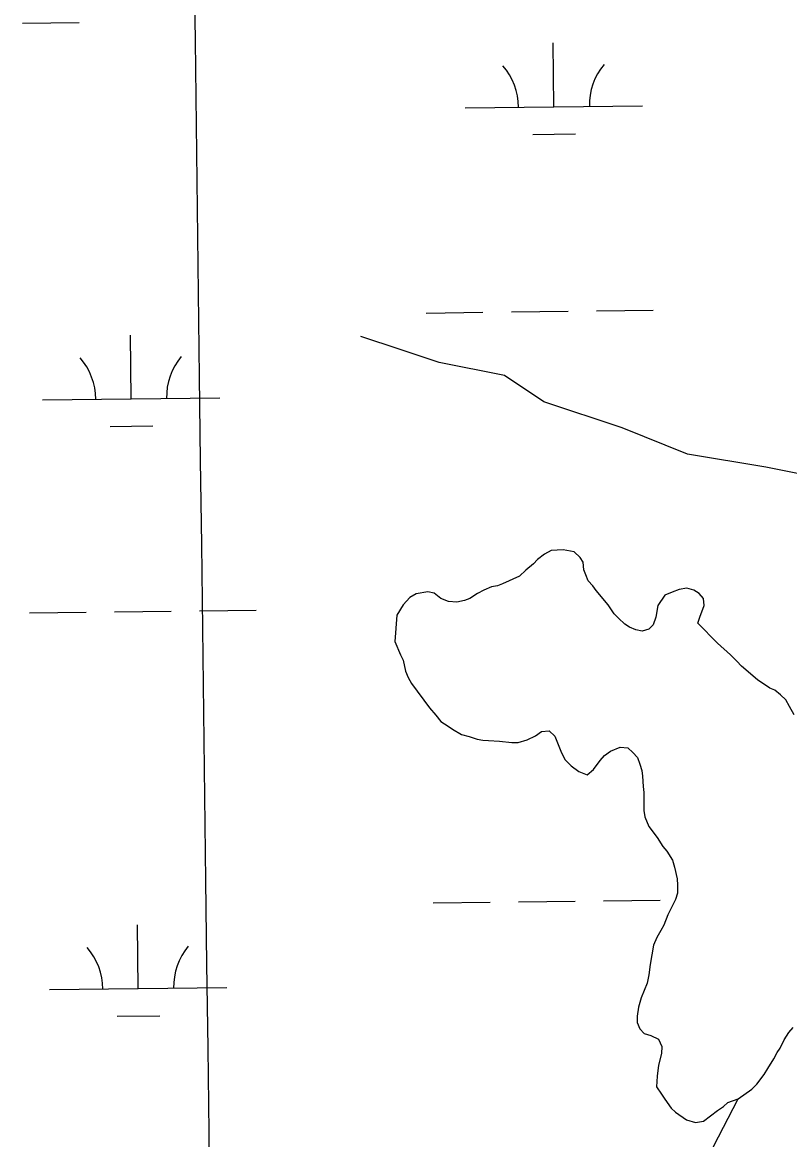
# Model space of a CAD drawing. Extents: x 3694830 to 3732949, y 415201 to 440970.
# Drawn here: x 3725280 to 3725713, y 432100 to 432730 of the extents above; entities that cross this region are included whole.
import ezdxf

# ---------------------------------------------------------------- set-up
doc = ezdxf.new("R2010")
doc.units = 0
for name, color, linetype in [('V-GRID-MAJR', 7, 'Continuous'), ('V-TOPO-SHOR', 7, 'Continuous'), ('V-WETL-SWMP', 7, 'Continuous')]:
    doc.layers.add(name, color=color, linetype=linetype)

msp = doc.modelspace()

# ---------------------------------------------------------------- linework, layer by layer
at = {"layer": 'V-GRID-MAJR'}
msp.add_spline([(3725521.95, 420931.97), (3725447.93, 426990.41), (3725373.88, 433050.78), (3725299.83, 439111.15), (3725299.81, 439113.08)], degree=3, dxfattribs=at)
at = {"layer": 'V-TOPO-SHOR'}
for p, q in [((3725571.07, 432426.95), (3725568.88, 432424.41)), ((3725575.08, 432429.85), (3725571.07, 432426.95)), ((3725578.72, 432432.02), (3725575.08, 432429.85)), ((3725585.63, 432432.36), (3725578.72, 432432.02)), ((3725591.81, 432431.25), (3725585.63, 432432.36)), ((3725595.07, 432427.97), (3725591.81, 432431.25)), ((3725596.88, 432425.42), (3725595.07, 432427.97)), ((3725564.51, 432420.79), (3725560.86, 432417.53)), ((3725568.88, 432424.41), (3725564.51, 432420.79)), ((3725597.23, 432421.06), (3725596.88, 432425.42)), ((3725598.31, 432418.14), (3725597.23, 432421.06)), ((3725560.86, 432417.53), (3725551.4, 432413.19)), ((3725599.76, 432414.87), (3725598.31, 432418.14)), ((3725602.3, 432411.95), (3725599.76, 432414.87)), ((3725509.21, 432408.6), (3725502.66, 432407.52)), ((3725512.84, 432407.86), (3725509.21, 432408.6)), ((3725516.47, 432404.94), (3725512.84, 432407.86)), ((3725540.84, 432409.59), (3725537.2, 432407.78)), ((3725545.21, 432411.4), (3725540.84, 432409.59)), ((3725548.49, 432412.11), (3725545.21, 432411.4)), ((3725551.4, 432413.19), (3725548.49, 432412.11)), ((3725604.11, 432409.4), (3725602.3, 432411.95)), ((3725610.99, 432401.38), (3725604.11, 432409.4)), ((3725647, 432408.54), (3725643, 432406.74)), ((3725651.01, 432409.99), (3725647, 432408.54)), ((3725655.37, 432410.7), (3725651.01, 432409.99)), ((3725659.37, 432409.6), (3725655.37, 432410.7)), ((3725662.27, 432407.77), (3725659.37, 432409.6)), ((3725499.02, 432405.35), (3725495.37, 432401.37)), ((3725502.66, 432407.52), (3725499.02, 432405.35)), ((3725520.83, 432403.11), (3725516.47, 432404.94)), ((3725525.55, 432402.73), (3725520.83, 432403.11)), ((3725529.92, 432403.81), (3725525.55, 432402.73)), ((3725532.83, 432404.89), (3725529.92, 432403.81)), ((3725537.2, 432407.78), (3725532.83, 432404.89)), ((3725643, 432406.74), (3725638.98, 432400.93)), ((3725664.81, 432404.85), (3725662.27, 432407.77)), ((3725665.16, 432400.85), (3725664.81, 432404.85)), ((3725491.72, 432395.56), (3725490.58, 432380.66)), ((3725495.37, 432401.37), (3725491.72, 432395.56)), ((3725614.25, 432396.28), (3725610.99, 432401.38)), ((3725616.78, 432393.73), (3725614.25, 432396.28)), ((3725638.98, 432400.93), (3725637.87, 432394.39)), ((3725662.6, 432394.32), (3725665.16, 432400.85)), ((3725620.41, 432390.45), (3725616.78, 432393.73)), ((3725622.95, 432388.62), (3725620.41, 432390.45)), ((3725636.41, 432390.03), (3725633.85, 432387.5)), ((3725637.87, 432394.39), (3725636.41, 432390.03)), ((3725661.49, 432391.05), (3725662.6, 432394.32)), ((3725672.73, 432379.74), (3725661.49, 432391.05)), ((3725626.58, 432387.15), (3725622.95, 432388.62)), ((3725630.21, 432386.42), (3725626.58, 432387.15)), ((3725633.85, 432387.5), (3725630.21, 432386.42)), ((3725490.58, 432380.66), (3725493.83, 432373.01)), ((3725679.98, 432373.18), (3725672.73, 432379.74)), ((3725493.83, 432373.01), (3725495.28, 432370.1)), ((3725495.28, 432370.1), (3725496.71, 432363.91)), ((3725683.61, 432369.53), (3725679.98, 432373.18)), ((3725496.71, 432363.91), (3725498.16, 432360.27)), ((3725686.14, 432366.62), (3725683.61, 432369.53)), ((3725695.21, 432358.95), (3725686.14, 432366.62)), ((3725498.16, 432360.27), (3725499.97, 432357)), ((3725702.1, 432354.21), (3725695.21, 432358.95)), ((3725499.97, 432357), (3725510.1, 432343.15)), ((3725705.01, 432353.11), (3725702.1, 432354.21)), ((3725708.27, 432350.55), (3725705.01, 432353.11)), ((3725711.17, 432347.63), (3725708.27, 432350.55)), ((3725713.34, 432343.99), (3725711.17, 432347.63)), ((3725510.1, 432343.15), (3725513.73, 432339.14)), ((3725513.73, 432339.14), (3725516.63, 432335.49)), ((3725715.88, 432339.26), (3725713.34, 432343.99)), ((3725516.63, 432335.49), (3725520.62, 432332.94)), ((3725520.62, 432332.94), (3725523.16, 432331.11)), ((3725523.16, 432331.11), (3725528.24, 432328.19)), ((3725528.24, 432328.19), (3725532.6, 432327.08)), ((3725532.6, 432327.08), (3725536.96, 432325.62)), ((3725565.31, 432325.17), (3725570.05, 432327.34)), ((3725570.05, 432327.34), (3725573.33, 432329.87)), ((3725573.33, 432329.87), (3725577.69, 432330.22)), ((3725577.69, 432330.22), (3725580.95, 432327.3)), ((3725580.95, 432327.3), (3725584.56, 432317.84)), ((3725536.96, 432325.62), (3725540.23, 432324.88)), ((3725540.23, 432324.88), (3725543.5, 432324.87)), ((3725543.5, 432324.87), (3725549.68, 432324.49)), ((3725549.68, 432324.49), (3725556.58, 432323.74)), ((3725556.58, 432323.74), (3725560.22, 432323.73)), ((3725560.22, 432323.73), (3725565.31, 432325.17)), ((3725612.2, 432318.85), (3725617.66, 432321.01)), ((3725617.66, 432321.01), (3725622.02, 432320.63)), ((3725622.02, 432320.63), (3725624.92, 432318.08)), ((3725584.56, 432317.84), (3725586.73, 432313.83)), ((3725586.73, 432313.83), (3725589.99, 432310.55)), ((3725602.71, 432308.33), (3725606.36, 432313.41)), ((3725606.36, 432313.41), (3725608.92, 432316.31)), ((3725608.92, 432316.31), (3725612.2, 432318.85)), ((3725624.92, 432318.08), (3725627.45, 432315.16)), ((3725627.45, 432315.16), (3725628.9, 432311.52)), ((3725589.99, 432310.55), (3725594.35, 432307.27)), ((3725594.35, 432307.27), (3725599.07, 432305.43)), ((3725599.07, 432305.43), (3725602.71, 432308.33)), ((3725628.9, 432311.52), (3725629.98, 432307.89)), ((3725629.98, 432307.89), (3725630.33, 432304.61)), ((3725630.33, 432304.61), (3725630.68, 432298.79)), ((3725630.68, 432298.79), (3725631.03, 432295.52)), ((3725631.03, 432295.52), (3725631, 432285.34)), ((3725631, 432285.34), (3725631.72, 432281.7)), ((3725631.72, 432281.7), (3725633.88, 432276.24)), ((3725633.88, 432276.24), (3725638.59, 432270.05)), ((3725638.59, 432270.05), (3725641.85, 432264.95)), ((3725641.85, 432264.95), (3725644.02, 432262.4)), ((3725644.02, 432262.4), (3725647.28, 432257.3)), ((3725647.28, 432257.3), (3725648.36, 432253.29)), ((3725648.36, 432253.29), (3725649.79, 432246.75)), ((3725649.79, 432246.75), (3725650.14, 432243.11)), ((3725650.13, 432238.75), (3725649.03, 432235.11)), ((3725650.14, 432243.11), (3725650.13, 432238.75)), ((3725649.03, 432235.11), (3725644.64, 432226.4)), ((3725644.64, 432226.4), (3725642.44, 432220.59)), ((3725642.44, 432220.59), (3725640.61, 432217.69)), ((3725638.42, 432213.69), (3725636.59, 432209.34)), ((3725640.61, 432217.69), (3725638.42, 432213.69)), ((3725636.59, 432209.34), (3725634.74, 432198.44)), ((3725634.74, 432198.44), (3725633.99, 432192.62)), ((3725632.89, 432187.9), (3725629.59, 432179.55)), ((3725633.99, 432192.62), (3725632.89, 432187.9)), ((3725629.59, 432179.55), (3725628.12, 432174.46)), ((3725627.38, 432169.37), (3725627.37, 432165.74)), ((3725628.12, 432174.46), (3725627.38, 432169.37)), ((3725627.37, 432165.74), (3725628.81, 432162.1)), ((3725628.81, 432162.1), (3725631.35, 432159.54)), ((3725712.79, 432160.03), (3725715.34, 432162.93)), ((3725631.35, 432159.54), (3725634.98, 432158.44)), ((3725634.98, 432158.44), (3725639.34, 432156.25)), ((3725639.34, 432156.25), (3725641.14, 432152.24)), ((3725708.04, 432151.31), (3725710.23, 432156.03)), ((3725710.23, 432156.03), (3725712.79, 432160.03)), ((3725641.14, 432152.24), (3725641.13, 432148.24)), ((3725706.21, 432148.77), (3725708.04, 432151.31)), ((3725641.13, 432148.24), (3725639.29, 432141.7)), ((3725701.1, 432139.7), (3725704.38, 432145.14)), ((3725704.38, 432145.14), (3725706.21, 432148.77)), ((3725639.29, 432141.7), (3725638.55, 432135.53)), ((3725698.9, 432136.43), (3725701.1, 432139.7)), ((3725638.55, 432135.53), (3725638.17, 432129.35)), ((3725691.97, 432128.09), (3725694.89, 432130.99)), ((3725694.89, 432130.99), (3725698.9, 432136.43)), ((3725638.17, 432129.35), (3725641.06, 432125.34)), ((3725641.06, 432125.34), (3725642.87, 432122.42)), ((3725684.32, 432122.66), (3725691.97, 432128.09)), ((3725642.87, 432122.42), (3725646.49, 432117.32)), ((3725672.67, 432116.15), (3725675.94, 432118.33)), ((3725675.94, 432118.33), (3725678.5, 432120.5)), ((3725678.5, 432120.5), (3725684.32, 432122.66)), ((3725646.49, 432117.32), (3725649.03, 432115.13)), ((3725649.03, 432115.13), (3725655.2, 432110.75)), ((3725664.65, 432110), (3725672.67, 432116.15)), ((3725655.2, 432110.75), (3725660.28, 432109.28)), ((3725660.28, 432109.28), (3725664.65, 432110))]:
    msp.add_line(p, q, dxfattribs=at)
for points in [[(3725861.98, 432383.19), (3725795.66, 432405.29), (3725773.55, 432427.4), (3725744.08, 432464.25), (3725736.71, 432471.61), (3725699.87, 432478.98), (3725655.65, 432486.35), (3725618.81, 432501.09), (3725574.59, 432515.83), (3725552.49, 432530.57), (3725515.64, 432537.93), (3725493.54, 432545.3), (3725471.43, 432552.67)], [(3725392.95, 431590.54), (3725449.32, 431602.08), (3725478.8, 431638.93), (3725493.54, 431661.04), (3725500.91, 431675.77), (3725500.91, 431675.77), (3725545.12, 431683.14), (3725559.86, 431683.14), (3725581.96, 431683.14), (3725596.7, 431697.88), (3725611.44, 431727.36), (3725626.18, 431815.78), (3725567.23, 431874.73), (3725559.86, 431911.58), (3725559.86, 431941.05), (3725596.7, 431985.27), (3725633.55, 432014.74), (3725670.39, 432051.59), (3725670.39, 432081.06), (3725670.39, 432095.8), (3725684.32, 432122.66)]]:
    msp.add_lwpolyline(points, dxfattribs=at)
at = {"layer": 'V-WETL-SWMP'}
for p, q in [((3725280.46, 432729.38), (3725312.46, 432729.76)), ((3725580.36, 432682.21), (3725579.93, 432718.21)), ((3725530.37, 432681.62), (3725630.36, 432682.81)), ((3725568.55, 432666.64), (3725592.55, 432666.93)), ((3725508.34, 432565.91), (3725540.33, 432566.3)), ((3725556.33, 432566.49), (3725588.33, 432566.87)), ((3725604.33, 432567.06), (3725636.33, 432567.44)), ((3725341.84, 432517.49), (3725341.41, 432553.49)), ((3725291.84, 432516.9), (3725391.83, 432518.09)), ((3725330.02, 432501.92), (3725354.02, 432502.21)), ((3725571.07, 432426.95), (3725568.88, 432424.41)), ((3725575.08, 432429.85), (3725571.07, 432426.95)), ((3725578.72, 432432.02), (3725575.08, 432429.85)), ((3725585.63, 432432.36), (3725578.72, 432432.02)), ((3725591.81, 432431.25), (3725585.63, 432432.36)), ((3725595.07, 432427.97), (3725591.81, 432431.25)), ((3725596.88, 432425.42), (3725595.07, 432427.97)), ((3725564.51, 432420.79), (3725560.86, 432417.53)), ((3725568.88, 432424.41), (3725564.51, 432420.79)), ((3725597.23, 432421.06), (3725596.88, 432425.42)), ((3725598.31, 432418.14), (3725597.23, 432421.06)), ((3725560.86, 432417.53), (3725551.4, 432413.19)), ((3725599.76, 432414.87), (3725598.31, 432418.14)), ((3725602.3, 432411.95), (3725599.76, 432414.87)), ((3725509.21, 432408.6), (3725502.66, 432407.52)), ((3725512.84, 432407.86), (3725509.21, 432408.6)), ((3725516.47, 432404.94), (3725512.84, 432407.86)), ((3725540.84, 432409.59), (3725537.2, 432407.78)), ((3725545.21, 432411.4), (3725540.84, 432409.59)), ((3725548.49, 432412.11), (3725545.21, 432411.4)), ((3725551.4, 432413.19), (3725548.49, 432412.11)), ((3725604.11, 432409.4), (3725602.3, 432411.95)), ((3725610.99, 432401.38), (3725604.11, 432409.4)), ((3725647, 432408.54), (3725643, 432406.74)), ((3725651.01, 432409.99), (3725647, 432408.54)), ((3725655.37, 432410.7), (3725651.01, 432409.99)), ((3725659.37, 432409.6), (3725655.37, 432410.7)), ((3725662.27, 432407.77), (3725659.37, 432409.6)), ((3725499.02, 432405.35), (3725495.37, 432401.37)), ((3725502.66, 432407.52), (3725499.02, 432405.35)), ((3725520.83, 432403.11), (3725516.47, 432404.94)), ((3725525.55, 432402.73), (3725520.83, 432403.11)), ((3725529.92, 432403.81), (3725525.55, 432402.73)), ((3725532.83, 432404.89), (3725529.92, 432403.81)), ((3725537.2, 432407.78), (3725532.83, 432404.89)), ((3725643, 432406.74), (3725638.98, 432400.93)), ((3725664.81, 432404.85), (3725662.27, 432407.77)), ((3725665.16, 432400.85), (3725664.81, 432404.85)), ((3725284.43, 432396.73), (3725316.43, 432397.11)), ((3725332.43, 432397.3), (3725364.42, 432397.68)), ((3725380.42, 432397.87), (3725412.42, 432398.26)), ((3725491.72, 432395.56), (3725490.58, 432380.66)), ((3725495.37, 432401.37), (3725491.72, 432395.56)), ((3725614.25, 432396.28), (3725610.99, 432401.38)), ((3725616.78, 432393.73), (3725614.25, 432396.28)), ((3725638.98, 432400.93), (3725637.87, 432394.39)), ((3725662.6, 432394.32), (3725665.16, 432400.85)), ((3725620.41, 432390.45), (3725616.78, 432393.73)), ((3725622.95, 432388.62), (3725620.41, 432390.45)), ((3725636.41, 432390.03), (3725633.85, 432387.5)), ((3725637.87, 432394.39), (3725636.41, 432390.03)), ((3725661.49, 432391.05), (3725662.6, 432394.32)), ((3725672.73, 432379.74), (3725661.49, 432391.05)), ((3725626.58, 432387.15), (3725622.95, 432388.62)), ((3725630.21, 432386.42), (3725626.58, 432387.15)), ((3725633.85, 432387.5), (3725630.21, 432386.42)), ((3725490.58, 432380.66), (3725493.83, 432373.01)), ((3725679.98, 432373.18), (3725672.73, 432379.74)), ((3725493.83, 432373.01), (3725495.28, 432370.1)), ((3725495.28, 432370.1), (3725496.71, 432363.91)), ((3725683.61, 432369.53), (3725679.98, 432373.18)), ((3725496.71, 432363.91), (3725498.16, 432360.27)), ((3725686.14, 432366.62), (3725683.61, 432369.53)), ((3725695.21, 432358.95), (3725686.14, 432366.62)), ((3725498.16, 432360.27), (3725499.97, 432357)), ((3725702.1, 432354.21), (3725695.21, 432358.95)), ((3725499.97, 432357), (3725510.1, 432343.15)), ((3725705.01, 432353.11), (3725702.1, 432354.21)), ((3725708.27, 432350.55), (3725705.01, 432353.11)), ((3725711.17, 432347.63), (3725708.27, 432350.55)), ((3725713.34, 432343.99), (3725711.17, 432347.63)), ((3725510.1, 432343.15), (3725513.73, 432339.14)), ((3725513.73, 432339.14), (3725516.63, 432335.49)), ((3725715.88, 432339.26), (3725713.34, 432343.99)), ((3725516.63, 432335.49), (3725520.62, 432332.94)), ((3725520.62, 432332.94), (3725523.16, 432331.11)), ((3725523.16, 432331.11), (3725528.24, 432328.19)), ((3725528.24, 432328.19), (3725532.6, 432327.08)), ((3725532.6, 432327.08), (3725536.96, 432325.62)), ((3725565.31, 432325.17), (3725570.05, 432327.34)), ((3725570.05, 432327.34), (3725573.33, 432329.87)), ((3725573.33, 432329.87), (3725577.69, 432330.22)), ((3725577.69, 432330.22), (3725580.95, 432327.3)), ((3725580.95, 432327.3), (3725584.56, 432317.84)), ((3725536.96, 432325.62), (3725540.23, 432324.88)), ((3725540.23, 432324.88), (3725543.5, 432324.87)), ((3725543.5, 432324.87), (3725549.68, 432324.49)), ((3725549.68, 432324.49), (3725556.58, 432323.74)), ((3725556.58, 432323.74), (3725560.22, 432323.73)), ((3725560.22, 432323.73), (3725565.31, 432325.17)), ((3725612.2, 432318.85), (3725617.66, 432321.01)), ((3725617.66, 432321.01), (3725622.02, 432320.63)), ((3725622.02, 432320.63), (3725624.92, 432318.08)), ((3725584.56, 432317.84), (3725586.73, 432313.83)), ((3725586.73, 432313.83), (3725589.99, 432310.55)), ((3725602.71, 432308.33), (3725606.36, 432313.41)), ((3725606.36, 432313.41), (3725608.92, 432316.31)), ((3725608.92, 432316.31), (3725612.2, 432318.85)), ((3725624.92, 432318.08), (3725627.45, 432315.16)), ((3725627.45, 432315.16), (3725628.9, 432311.52)), ((3725589.99, 432310.55), (3725594.35, 432307.27)), ((3725594.35, 432307.27), (3725599.07, 432305.43)), ((3725599.07, 432305.43), (3725602.71, 432308.33)), ((3725628.9, 432311.52), (3725629.98, 432307.89)), ((3725629.98, 432307.89), (3725630.33, 432304.61)), ((3725630.33, 432304.61), (3725630.68, 432298.79)), ((3725630.68, 432298.79), (3725631.03, 432295.52)), ((3725631.03, 432295.52), (3725631, 432285.34)), ((3725631, 432285.34), (3725631.72, 432281.7)), ((3725631.72, 432281.7), (3725633.88, 432276.24)), ((3725633.88, 432276.24), (3725638.59, 432270.05)), ((3725638.59, 432270.05), (3725641.85, 432264.95)), ((3725641.85, 432264.95), (3725644.02, 432262.4)), ((3725644.02, 432262.4), (3725647.28, 432257.3)), ((3725647.28, 432257.3), (3725648.36, 432253.29)), ((3725648.36, 432253.29), (3725649.79, 432246.75)), ((3725649.79, 432246.75), (3725650.14, 432243.11)), ((3725650.13, 432238.75), (3725649.03, 432235.11)), ((3725650.14, 432243.11), (3725650.13, 432238.75)), ((3725512.3, 432233.26), (3725544.3, 432233.64)), ((3725560.3, 432233.83), (3725592.3, 432234.22)), ((3725608.3, 432234.41), (3725640.29, 432234.79)), ((3725649.03, 432235.11), (3725644.64, 432226.4)), ((3725644.64, 432226.4), (3725642.44, 432220.59)), ((3725345.81, 432184.84), (3725345.38, 432220.84)), ((3725642.44, 432220.59), (3725640.61, 432217.69)), ((3725638.42, 432213.69), (3725636.59, 432209.34)), ((3725640.61, 432217.69), (3725638.42, 432213.69)), ((3725636.59, 432209.34), (3725634.74, 432198.44)), ((3725634.74, 432198.44), (3725633.99, 432192.62)), ((3725632.89, 432187.9), (3725629.59, 432179.55)), ((3725633.99, 432192.62), (3725632.89, 432187.9)), ((3725295.81, 432184.25), (3725395.8, 432185.44)), ((3725629.59, 432179.55), (3725628.12, 432174.46)), ((3725333.99, 432169.27), (3725357.99, 432169.56)), ((3725627.38, 432169.37), (3725627.37, 432165.74)), ((3725628.12, 432174.46), (3725627.38, 432169.37)), ((3725627.37, 432165.74), (3725628.81, 432162.1)), ((3725628.81, 432162.1), (3725631.35, 432159.54)), ((3725712.79, 432160.03), (3725715.34, 432162.93)), ((3725631.35, 432159.54), (3725634.98, 432158.44)), ((3725634.98, 432158.44), (3725639.34, 432156.25)), ((3725639.34, 432156.25), (3725641.14, 432152.24)), ((3725708.04, 432151.31), (3725710.23, 432156.03)), ((3725710.23, 432156.03), (3725712.79, 432160.03)), ((3725641.14, 432152.24), (3725641.13, 432148.24)), ((3725706.21, 432148.77), (3725708.04, 432151.31)), ((3725641.13, 432148.24), (3725639.29, 432141.7)), ((3725701.1, 432139.7), (3725704.38, 432145.14)), ((3725704.38, 432145.14), (3725706.21, 432148.77)), ((3725639.29, 432141.7), (3725638.55, 432135.53)), ((3725698.9, 432136.43), (3725701.1, 432139.7)), ((3725638.55, 432135.53), (3725638.17, 432129.35)), ((3725691.97, 432128.09), (3725694.89, 432130.99)), ((3725694.89, 432130.99), (3725698.9, 432136.43)), ((3725638.17, 432129.35), (3725641.06, 432125.34)), ((3725641.06, 432125.34), (3725642.87, 432122.42)), ((3725684.32, 432122.66), (3725691.97, 432128.09)), ((3725642.87, 432122.42), (3725646.49, 432117.32)), ((3725672.67, 432116.15), (3725675.94, 432118.33)), ((3725675.94, 432118.33), (3725678.5, 432120.5)), ((3725678.5, 432120.5), (3725684.32, 432122.66)), ((3725646.49, 432117.32), (3725649.03, 432115.13)), ((3725649.03, 432115.13), (3725655.2, 432110.75)), ((3725664.65, 432110), (3725672.67, 432116.15)), ((3725655.2, 432110.75), (3725660.28, 432109.28)), ((3725660.28, 432109.28), (3725664.65, 432110))]:
    msp.add_line(p, q, dxfattribs=at)
for centre, start, end in [((3725525.12, 432682.03), 359.91153, 41.45519), ((3725635.6, 432683.35), 139.91153, 181.45518), ((3725286.59, 432517.31), 359.91153, 41.45519), ((3725397.07, 432518.63), 139.91153, 181.45518), ((3725290.56, 432184.66), 359.91153, 41.45519), ((3725401.04, 432185.98), 139.91153, 181.45518)]:
    msp.add_arc(centre, 35.25, start, end, dxfattribs=at)

doc.saveas('drawing.dxf')
